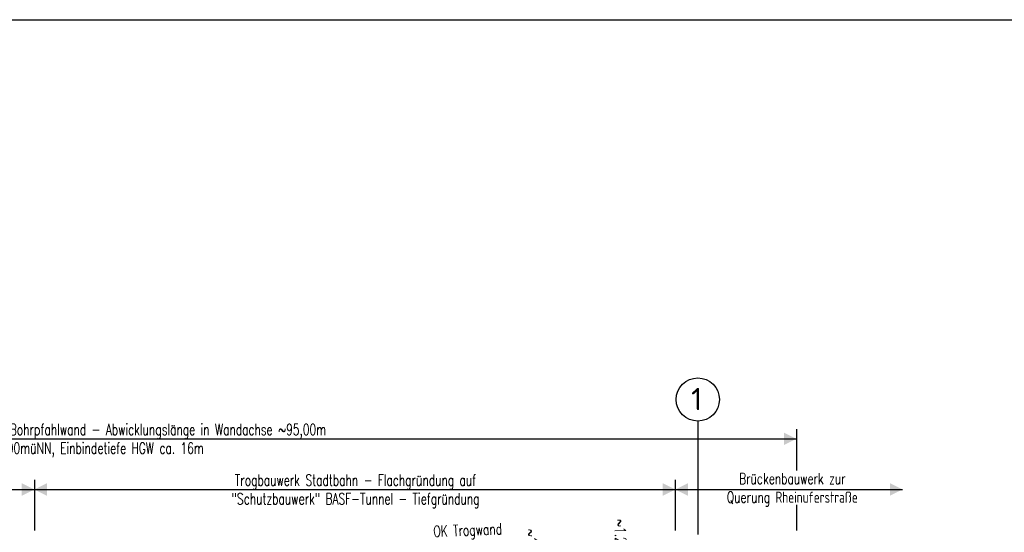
# Model space of a CAD drawing. Header units: metres. Extents: x 3458045 to 3462392, y 5482308 to 5484762.
# Tile 427 of 458: x 3461362 to 3461417, y 5484017 to 5484046. Entities that reach past the tile are written whole.
import ezdxf

# ---------------------------------------------------------------- set-up
doc = ezdxf.new("R2010")
doc.units = ezdxf.units.M
doc.header["$PDMODE"] = 3
doc.header["$PDSIZE"] = 0.1
doc.linetypes.add('AUSGEZOGEN', pattern=[2, 1, 1])
doc.linetypes.add('STRICHPUNKT2', pattern=[12.7, 6.35, -3.175, 0, -3.175])
doc.layers.get('0').update_dxf_attribs({"linetype": 'CONTINUOUS'})
doc.layers.get('DEFPOINTS').update_dxf_attribs({"linetype": 'CONTINUOUS'})
for name, color, linetype in [('SP_BW5xx-BrückenB44', 7, 'CONTINUOUS'), ('SP_TEXT', 2, 'CONTINUOUS'), ('SP_Trogwand_L6', 2, 'CONTINUOUS'), ('SP_VERM', 1, 'CONTINUOUS')]:
    doc.layers.add(name, color=color, linetype=linetype)
doc.layers.add('SP_LAYOUT', color=50, linetype='CONTINUOUS', plot=False)
doc.styles.add('ISOCPEUR', font='isocpeur.ttf')
doc.styles.add('SP_F', font='romans.shx', dxfattribs={"width": 0.7, "bigfont": 'sp_f.shx'})
doc.dimstyles.new('SOFI25$0', dxfattribs={"dimtxt": 2.5, "dimasz": 0.25, "dimexe": 0.9, "dimexo": 0.625, "dimgap": 0.675, "dimtad": 1, "dimdec": 3, "dimrnd": 0.001, "dimzin": 1, "dimdsep": 46, "dimtxsty": 'SP_F', "dimblk1": 'SOF_BEMSTR1', "dimblk2": 'SOF_BEMSTR2', "dimsah": 1, "dimcen": 2.5, "dimse1": 1, "dimse2": 1, "dimclrd": 1, "dimclre": 1, "dimclrt": 1, "dimaunit": 2, "dimadec": 3, "dimazin": 0, "dimtfac": 1, "dimtdec": 3, "dimtmove": 0, "dimatfit": 3, "dimfxl": 1, "dimtolj": 1, "dimtzin": 0, "dimlwd": 0, "dimlwe": 0, "dimarcsym": 0})

# ---------------------------------------------------------------- blocks, each defined once
blk = doc.blocks.new('SOF_BEMSTR2')
at = {"color": 0, "linetype": 'ByBlock', "lineweight": -2}
for p, q in [((0, -20), (0, 8.5)), ((3.535, 3.535), (-3.535, -3.535)), ((-5, 0), (5, 0))]:
    blk.add_line(p, q, dxfattribs=at)
blk = doc.blocks.new('SOF_BEMSTR1')
at = {"color": 0, "linetype": 'ByBlock', "lineweight": -2}
for p, q in [((0, 20), (0, -8.5)), ((3.535, 3.535), (-3.535, -3.535)), ((-5, 0), (5, 0))]:
    blk.add_line(p, q, dxfattribs=at)
blk = doc.blocks.new('*D372')
at = {"layer": 'DEFPOINTS', "color": 0, "linetype": 'AUSGEZOGEN', "transparency": 16777216}
for p in [(3461395.335, 5484015.658), (3461396.009, 5484015.682), (3461395.378, 5484014.458)]:
    blk.add_point(p, dxfattribs=at)
at = {"layer": 'SP_VERM', "color": 1, "linetype": 'AUSGEZOGEN', "lineweight": 0, "transparency": 16777216}
blk.add_line((3461396.05, 5484014.545), (3461396.012, 5484015.619), dxfattribs=at)
at = {"layer": 'SP_VERM', "color": 1, "linetype": 'AUSGEZOGEN', "lineweight": 0, "transparency": 16777216, "xscale": 0.0625, "yscale": 0.0625, "zscale": 0.0625}
for name, p, rotation in [('SOF_BEMSTR1', (3461396.009, 5484015.682), 92.05223884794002), ('SOF_BEMSTR2', (3461396.052, 5484014.482), 272.05223884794)]:
    blk.add_blockref(name, p, dxfattribs=dict(at, rotation=rotation))
at = {"layer": 'SP_VERM', "color": 1, "linetype": 'AUSGEZOGEN', "transparency": 16777216, "insert": (3461395.968, 5484017.071), "char_height": 0.625, "attachment_point": 5, "rotation": 272.0522, "style": 'SP_F'}
blk.add_mtext('\\A1;\\A1;~1.20{\\H.7x;\\S^ ;}', dxfattribs=at)
blk = doc.blocks.new('*D377')
at = {"layer": 'DEFPOINTS', "color": 0, "linetype": 'AUSGEZOGEN', "transparency": 16777216}
for p in [(3461390.345, 5484015.111), (3461391.019, 5484015.135), (3461390.388, 5484013.912)]:
    blk.add_point(p, dxfattribs=at)
at = {"layer": 'SP_VERM', "color": 1, "linetype": 'AUSGEZOGEN', "lineweight": 0, "transparency": 16777216}
blk.add_line((3461391.06, 5484013.998), (3461391.022, 5484015.073), dxfattribs=at)
at = {"layer": 'SP_VERM', "color": 1, "linetype": 'AUSGEZOGEN', "lineweight": 0, "transparency": 16777216, "xscale": 0.0625, "yscale": 0.0625, "zscale": 0.0625}
for name, p, rotation in [('SOF_BEMSTR1', (3461391.019, 5484015.135), 92.05223884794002), ('SOF_BEMSTR2', (3461391.062, 5484013.936), 272.05223884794)]:
    blk.add_blockref(name, p, dxfattribs=dict(at, rotation=rotation))
at = {"layer": 'SP_VERM', "color": 1, "linetype": 'AUSGEZOGEN', "transparency": 16777216, "insert": (3461390.978, 5484016.525), "char_height": 0.625, "attachment_point": 5, "rotation": 272.0522, "style": 'SP_F'}
blk.add_mtext('\\A1;\\A1;~1.20{\\H.7x;\\S^ ;}', dxfattribs=at)
blk = doc.blocks.new('SOFI-PFV')
at = {"color": 0, "linetype": 'Continuous'}
blk.add_solid([(-0.0625, 0.125), (0.0625, 0.125), (0, 0)], dxfattribs=at)

msp = doc.modelspace()

# ---------------------------------------------------------------- linework, layer by layer
at = {"layer": 'SP_BW5xx-BrückenB44', "color": 2, "linetype": 'STRICHPUNKT2'}
msp.add_line((3461400.2924, 5484023.4353), (3461400.2924, 5483999.3989), dxfattribs=at)
at = {"layer": 'SP_BW5xx-BrückenB44', "color": 2, "linetype": 'AUSGEZOGEN'}
msp.add_circle((3461400.2924, 5484024.6433), 1.208, dxfattribs=at)
at = {"layer": 'SP_LAYOUT'}
msp.add_lwpolyline([(3461114.6626, 5484045.9145), (3461465.2583, 5484045.9145), (3461465.2583, 5483950.3419), (3461114.6626, 5483950.3419)], close=True, dxfattribs=at)
at = {"layer": 'SP_TEXT', "color": 1, "linetype": 'AUSGEZOGEN'}
for p, q in [((3461405.8084, 5484022.9729), (3461405.8084, 5484020.6738)), ((3461261.1844, 5484022.4405), (3461405.8084, 5484022.4405)), ((3461363.1844, 5484020.136), (3461363.1844, 5484017.299)), ((3461399.0324, 5484020.136), (3461399.0324, 5484017.299)), ((3461298.4732, 5484019.6036), (3461411.7435, 5484019.6036)), ((3461405.8084, 5484018.746), (3461405.8084, 5484017.299))]:
    msp.add_line(p, q, dxfattribs=at)

# ---------------------------------------------------------------- block references
at = {"layer": 'SP_TEXT', "color": 1, "linetype": 'AUSGEZOGEN', "yscale": 5.625, "zscale": 5.625}
for p, xscale, rotation in [((3461405.8084, 5484022.4405), -5.625, 90), ((3461363.1844, 5484019.6036), -5.625, 90), ((3461363.1844, 5484019.6036), 5.625, 270), ((3461399.0324, 5484019.6036), -5.625, 90), ((3461399.0324, 5484019.6036), 5.625, 270), ((3461411.7435, 5484019.6036), -5.625, 90)]:
    msp.add_blockref('SOFI-PFV', p, dxfattribs=dict(at, xscale=xscale, rotation=rotation))

# ---------------------------------------------------------------- texts
at = {"layer": 'SP_BW5xx-BrückenB44', "color": 3, "linetype": 'AUSGEZOGEN', "style": 'ISOCPEUR'}
msp.add_text('1', height=1.25, dxfattribs=at).set_placement((3461399.9199, 5484024.0431))
at = {"layer": 'SP_TEXT', "linetype": 'AUSGEZOGEN', "char_height": 0.625, "attachment_point": 5, "style": 'SP_F'}
for s, insert in [('\\A1;"Schutzbauwerk" BASF-Tunnel - Tiefgründung mit tangierender Bohrpfahlwand - Abwicklungslänge in Wandachse ~95,00m\\PBohrpfahllänge ca. 20m, Endteufe ~+76,00müNN, Einbindetiefe HGW ca. 16m', (3461360.9763, 5484022.3359)), ('\\A1;Trogbauwerk Stadtbahn - Flachgründung auf\\P"Schutzbauwerk" BASF-Tunnel - Tiefgründung', (3461381.1525, 5484019.4989)), ('\\A1;Brückenbauwerk zur\\PQuerung Rheinuferstraße', (3461405.5785, 5484019.5873))]:
    msp.add_mtext(s, dxfattribs=dict(at, insert=insert))
at = {"layer": 'SP_Trogwand_L6', "color": 1, "insert": (3461382.8579, 5484017.4655), "char_height": 0.625, "width": 9.493892, "attachment_point": 1, "rotation": 2.20858, "style": 'SP_F'}
msp.add_mtext('\\pi2.6324;OK Trogwand\\P\\pi2.7261;Wand rechts', dxfattribs=at)

# ---------------------------------------------------------------- dimensions: what is measured, and where the dimension line sits
at = {"layer": 'SP_VERM', "color": 1, "linetype": 'AUSGEZOGEN'}
for base, p1, p2, picture, middle in [((3461396.0094, 5484015.6817), (3461395.378, 5484014.4583), (3461395.3351, 5484015.6576), '*D372', (3461395.9677, 5484017.0712)), ((3461391.0193, 5484015.1352), (3461390.3879, 5484013.9118), (3461390.3449, 5484015.111), '*D377', (3461390.9776, 5484016.5246))]:
    dim = msp.add_linear_dim(base=base, p1=p1, p2=p2, angle=92.05224, text='\\A1;~1.20{\\H.7x;\\S^ ;}', dimstyle='SOFI25$0', override={"dimpost": '~<>', "dimblk1": 'SOF_BEMSTR2', "dimblk2": 'SOF_BEMSTR1', "dimtmove": 2}, dxfattribs=at)
    dim.commit()
    dim.dimension.update_dxf_attribs({"geometry": picture, "text_midpoint": middle, "dimtype": 160})

doc.saveas('drawing.dxf')
